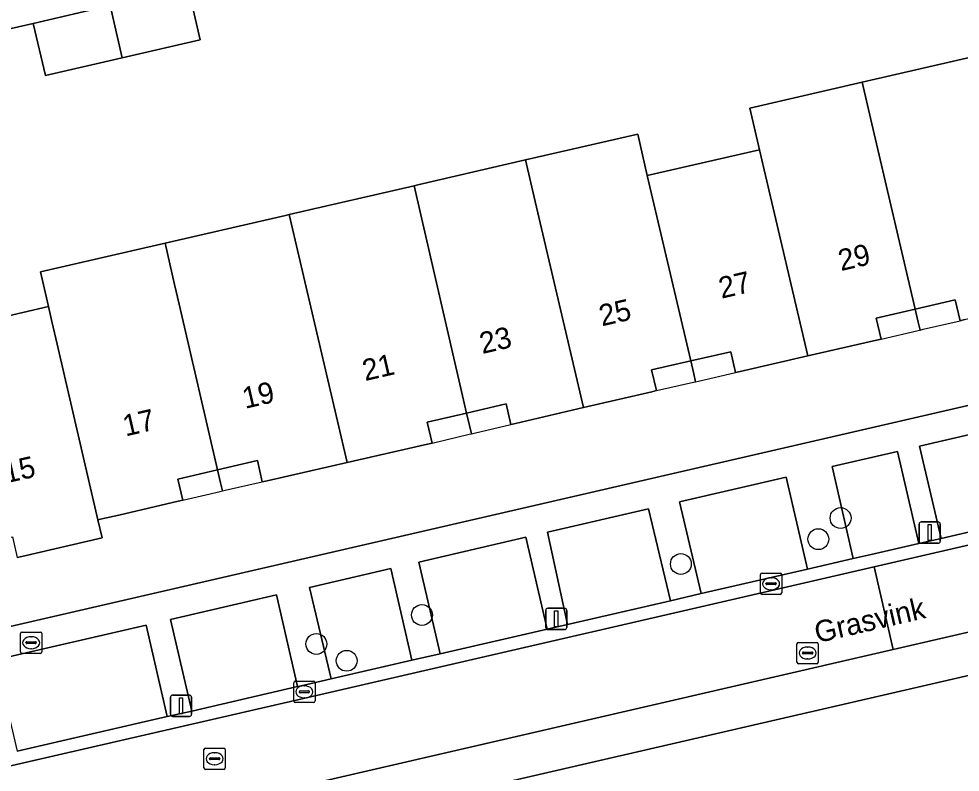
# Model space of a CAD drawing. Extents: x 156412 to 157779, y 382335 to 383768.
# Drawn here: x 156642.32 to 156686.48, y 383424.91 to 383460.26 of the extents above; entities that cross this region are included whole.
import ezdxf

# ---------------------------------------------------------------- set-up
doc = ezdxf.new("R2010")
doc.units = 0
for name, color, linetype in [('IMGEO_Boom', 7, 'Continuous'), ('IMGEO_Brandkraan', 7, 'Continuous'), ('IMGEO_Erf', 7, 'Continuous'), ('IMGEO_Kolk', 7, 'Continuous'), ('IMGEO_Lichtmast', 7, 'Continuous'), ('IMGEO_Openbare_ruimte_label', 7, 'Continuous'), ('IMGEO_Pand', 7, 'Continuous'), ('IMGEO_Pand_nummerreeks', 7, 'Continuous'), ('IMGEO_Pand_overbouw', 7, 'Continuous'), ('IMGEO_Parkeervlak_open', 7, 'Continuous'), ('IMGEO_Rijbaan_lokaal_gesloten', 7, 'Continuous'), ('IMGEO_Rijbaan_lokaal_open', 7, 'Continuous'), ('IMGEO_Rioolput', 7, 'Continuous'), ('IMGEO_Voetpad_open', 7, 'Continuous')]:
    doc.layers.add(name, color=color, linetype=linetype)

msp = doc.modelspace()

# ---------------------------------------------------------------- linework, layer by layer
at = {"layer": 'IMGEO_Boom'}
for centre in [(156680.87, 383436.837), (156679.826, 383435.844), (156673.377, 383434.68), (156661.229, 383432.288), (156656.275, 383430.928), (156657.698, 383430.14)]:
    msp.add_circle(centre, 0.489, dxfattribs=at)
at = {"layer": 'IMGEO_Brandkraan'}
for p, q in [((156642.394, 383430.561), (156642.394, 383431.413)), ((156642.469, 383431.487), (156643.321, 383431.487)), ((156643.395, 383431.413), (156643.395, 383430.561)), ((156642.653, 383430.981), (156642.653, 383430.993)), ((156642.696, 383431.03), (156643.094, 383431.03)), ((156642.882, 383431.267), (156642.907, 383431.267)), ((156643.137, 383430.993), (156643.137, 383430.981)), ((156643.091, 383430.944), (156642.693, 383430.944)), ((156642.905, 383430.707), (156642.88, 383430.707)), ((156643.321, 383430.487), (156642.469, 383430.487))]:
    msp.add_line(p, q, dxfattribs=at)
for points in [[(156642.394, 383430.561), (156642.394, 383431.413)], [(156642.469, 383431.487), (156643.321, 383431.487)], [(156643.395, 383431.413), (156643.395, 383430.561)], [(156643.321, 383430.487), (156642.469, 383430.487)]]:
    msp.add_lwpolyline(points, dxfattribs=at)
for centre, radius, start, end in [((156642.471, 383431.411), 0.0765, 91.552, 178.448), ((156642.471, 383431.411), 0.0765, 91.552, 178.448), ((156643.319, 383431.411), 0.0765, 1.552, 88.448), ((156643.319, 383431.411), 0.0765, 1.552, 88.448), ((156642.693, 383430.99), 0.0403, 85.8775, 175.7526), ((156642.69, 383430.98), 0.0366, 178.938, 274.7102), ((156643.094, 383430.987), 0.043, 264.8664, 352.4533), ((156643.098, 383430.992), 0.0386, 1.7309, 96.639), ((156642.471, 383430.563), 0.0765, 181.552, 268.448), ((156642.471, 383430.563), 0.0765, 181.552, 268.448), ((156643.319, 383430.563), 0.0765, 271.552, 358.448), ((156643.319, 383430.563), 0.0765, 271.552, 358.448)]:
    msp.add_arc(centre, radius, start, end, dxfattribs=at)
for centre, major_axis, ratio, start_param, end_param in [((156642.881, 383430.987), (-0.387, 0.002), 0.722429, 4.712389, 7.853982), ((156642.906, 383430.987), (-0.39, 0.002), 0.717154, 1.570796, 4.712389)]:
    msp.add_ellipse(centre, major_axis=major_axis, ratio=ratio, start_param=start_param, end_param=end_param, dxfattribs=at)
at = {"layer": 'IMGEO_Erf'}
for points in [[(156650.264, 383461.727), (156650.831, 383459.271), (156647.164, 383458.425), (156643.561, 383457.594), (156642.994, 383460.049), (156638.841, 383459.1)], [(156637.671, 383445.362), (156643.706, 383446.759), (156643.329, 383448.382), (156649.176, 383449.733), (156654.831, 383451.039), (156655.006, 383451.079), (156660.864, 383452.432), (156661.039, 383452.472), (156666.091, 383453.638), (156671.353, 383454.853), (156671.802, 383452.907), (156677.064, 383454.121), (156676.609, 383456.066), (156681.886, 383457.285), (156687.731, 383458.635)], [(156640.873, 383431.52), (156709.138, 383447.263)], [(156686.688, 383446.146), (156686.474, 383446.096), (156686.248, 383447.07), (156684.37, 383446.635), (156682.543, 383446.211), (156682.767, 383445.236), (156682.553, 383445.187), (156679.327, 383444.442), (156676.155, 383443.711), (156675.94, 383443.661), (156675.716, 383444.636), (156673.847, 383444.21), (156672.001, 383443.789), (156672.227, 383442.815), (156672.013, 383442.765), (156668.815, 383442.023), (156665.611, 383441.279), (156665.396, 383441.229), (156665.175, 383442.19), (156663.322, 383441.759), (156661.478, 383441.331), (156661.701, 383440.356), (156661.486, 383440.307), (156657.716, 383439.446), (156653.965, 383438.59), (156653.734, 383438.537), (156653.507, 383439.529), (156651.639, 383439.091), (156649.777, 383438.655), (156650.005, 383437.681), (156649.788, 383437.63), (156647.01, 383436.979), (156646.213, 383436.793), (156646.029, 383436.75), (156646.223, 383435.912), (156642.453, 383435.029), (156642.239, 383434.979)], [(156710.323, 383434.861), (156657.234, 383422.62)]]:
    msp.add_lwpolyline(points, dxfattribs=at)
at = {"layer": 'IMGEO_Kolk'}
for p, q in [((156677.109, 383433.329), (156677.109, 383434.181)), ((156677.184, 383434.255), (156678.036, 383434.255)), ((156678.11, 383434.181), (156678.11, 383433.329)), ((156677.368, 383433.749), (156677.368, 383433.761)), ((156677.806, 383433.712), (156677.408, 383433.712)), ((156677.411, 383433.798), (156677.809, 383433.798)), ((156677.597, 383434.035), (156677.622, 383434.035)), ((156677.852, 383433.761), (156677.852, 383433.749)), ((156678.036, 383433.255), (156677.184, 383433.255)), ((156677.62, 383433.475), (156677.595, 383433.475)), ((156655.287, 383429.182), (156656.139, 383429.182)), ((156655.212, 383428.256), (156655.212, 383429.108)), ((156655.7, 383428.962), (156655.725, 383428.962)), ((156656.213, 383429.108), (156656.213, 383428.256)), ((156655.471, 383428.676), (156655.471, 383428.688)), ((156655.909, 383428.639), (156655.511, 383428.639)), ((156655.514, 383428.725), (156655.912, 383428.725)), ((156655.723, 383428.402), (156655.698, 383428.402)), ((156655.955, 383428.688), (156655.955, 383428.676)), ((156656.139, 383428.182), (156655.287, 383428.182))]:
    msp.add_line(p, q, dxfattribs=at)
for points in [[(156677.109, 383433.329), (156677.109, 383434.181)], [(156677.184, 383434.255), (156678.036, 383434.255)], [(156678.11, 383434.181), (156678.11, 383433.329)], [(156678.036, 383433.255), (156677.184, 383433.255)], [(156655.287, 383429.182), (156656.139, 383429.182)], [(156655.212, 383428.256), (156655.212, 383429.108)], [(156656.213, 383429.108), (156656.213, 383428.256)], [(156656.139, 383428.182), (156655.287, 383428.182)]]:
    msp.add_lwpolyline(points, dxfattribs=at)
for centre, radius, start, end in [((156677.186, 383434.179), 0.0765, 91.552, 178.448), ((156677.186, 383434.179), 0.0765, 91.552, 178.448), ((156678.034, 383434.179), 0.0765, 1.552, 88.448), ((156678.034, 383434.179), 0.0765, 1.552, 88.448), ((156677.408, 383433.758), 0.0403, 85.8775, 175.7526), ((156677.405, 383433.748), 0.0366, 178.938, 274.7102), ((156677.809, 383433.755), 0.043, 264.8664, 352.4533), ((156677.813, 383433.76), 0.0386, 1.7309, 96.639), ((156677.186, 383433.331), 0.0765, 181.552, 268.448), ((156677.186, 383433.331), 0.0765, 181.552, 268.448), ((156678.034, 383433.331), 0.0765, 271.552, 358.448), ((156678.034, 383433.331), 0.0765, 271.552, 358.448), ((156655.289, 383429.106), 0.0765, 91.552, 178.448), ((156655.289, 383429.106), 0.0765, 91.552, 178.448), ((156656.137, 383429.106), 0.0765, 1.552, 88.448), ((156656.137, 383429.106), 0.0765, 1.552, 88.448), ((156655.511, 383428.685), 0.0403, 85.8775, 175.7526), ((156655.508, 383428.675), 0.0366, 178.938, 274.7102), ((156655.912, 383428.682), 0.043, 264.8664, 352.4533), ((156655.916, 383428.687), 0.0386, 1.7309, 96.639), ((156655.289, 383428.258), 0.0765, 181.552, 268.448), ((156655.289, 383428.258), 0.0765, 181.552, 268.448), ((156656.137, 383428.258), 0.0765, 271.552, 358.448), ((156656.137, 383428.258), 0.0765, 271.552, 358.448)]:
    msp.add_arc(centre, radius, start, end, dxfattribs=at)
for centre, major_axis, ratio, start_param, end_param in [((156677.596, 383433.755), (-0.387, 0.002), 0.722429, 4.712389, 7.853982), ((156677.621, 383433.755), (-0.39, 0.002), 0.717154, 1.570796, 4.712389), ((156655.699, 383428.682), (-0.387, 0.002), 0.722429, 4.712389, 7.853982), ((156655.724, 383428.682), (-0.39, 0.002), 0.717154, 1.570796, 4.712389)]:
    msp.add_ellipse(centre, major_axis=major_axis, ratio=ratio, start_param=start_param, end_param=end_param, dxfattribs=at)
at = {"layer": 'IMGEO_Lichtmast'}
for p, q in [((156684.553, 383435.751), (156684.553, 383436.551)), ((156684.553, 383436.551), (156684.553, 383435.751)), ((156684.653, 383436.651), (156685.443, 383436.651)), ((156685.443, 383436.651), (156684.653, 383436.651)), ((156685.543, 383436.551), (156685.543, 383435.751)), ((156685.543, 383435.751), (156685.543, 383436.551)), ((156685.443, 383435.651), (156684.653, 383435.651)), ((156684.653, 383435.651), (156685.443, 383435.651)), ((156667.034, 383431.705), (156667.034, 383432.505)), ((156667.034, 383432.505), (156667.034, 383431.705)), ((156667.134, 383432.605), (156667.924, 383432.605)), ((156667.924, 383432.605), (156667.134, 383432.605)), ((156668.024, 383432.505), (156668.024, 383431.705)), ((156668.024, 383431.705), (156668.024, 383432.505)), ((156667.924, 383431.605), (156667.134, 383431.605)), ((156667.134, 383431.605), (156667.924, 383431.605)), ((156649.431, 383427.627), (156649.431, 383428.427)), ((156649.431, 383428.427), (156649.431, 383427.627)), ((156649.531, 383428.527), (156650.321, 383428.527)), ((156650.321, 383428.527), (156649.531, 383428.527)), ((156650.421, 383428.427), (156650.421, 383427.627)), ((156650.421, 383427.627), (156650.421, 383428.427)), ((156650.321, 383427.527), (156649.531, 383427.527)), ((156649.531, 383427.527), (156650.321, 383427.527))]:
    msp.add_line(p, q, dxfattribs=at)
for points in [[(156684.973, 383436.526), (156685.123, 383436.526), (156685.123, 383435.776), (156684.973, 383435.776), (156684.973, 383436.526)], [(156667.454, 383432.48), (156667.604, 383432.48), (156667.604, 383431.73), (156667.454, 383431.73), (156667.454, 383432.48)], [(156649.851, 383428.402), (156650.001, 383428.402), (156650.001, 383427.652), (156649.851, 383427.652), (156649.851, 383428.402)]]:
    msp.add_lwpolyline(points, dxfattribs=at)
for centre, start, end in [((156684.653, 383436.551), 90, 180), ((156684.653, 383436.551), 90, 180), ((156685.443, 383436.551), 0, 90), ((156685.443, 383436.551), 360, 90), ((156684.653, 383435.751), 180, 270), ((156684.653, 383435.751), 180, 270), ((156685.443, 383435.751), 270, 0), ((156685.443, 383435.751), 270, 0), ((156667.134, 383432.505), 90, 180), ((156667.134, 383432.505), 90, 180), ((156667.924, 383432.505), 0, 90), ((156667.924, 383432.505), 360, 90), ((156667.134, 383431.705), 180, 270), ((156667.134, 383431.705), 180, 270), ((156667.924, 383431.705), 270, 0), ((156667.924, 383431.705), 270, 0), ((156649.531, 383428.427), 90, 180), ((156649.531, 383428.427), 90, 180), ((156650.321, 383428.427), 0, 90), ((156650.321, 383428.427), 360, 90), ((156649.531, 383427.627), 180, 270), ((156649.531, 383427.627), 180, 270), ((156650.321, 383427.627), 270, 0), ((156650.321, 383427.627), 270, 0)]:
    msp.add_arc(centre, 0.1, start, end, dxfattribs=at)
at = {"layer": 'IMGEO_Pand'}
for points in [[(156647.164, 383458.425), (156650.831, 383459.271), (156650.264, 383461.727), (156646.596, 383460.88)], [(156647.164, 383458.425), (156646.596, 383460.88), (156642.994, 383460.049), (156643.561, 383457.594)], [(156690.44, 383447.015), (156688.181, 383456.687), (156687.731, 383458.635), (156681.886, 383457.285), (156682.335, 383455.338), (156684.37, 383446.635), (156686.248, 383447.07), (156686.474, 383446.096), (156686.688, 383446.146)], [(156681.886, 383457.285), (156676.609, 383456.066), (156677.064, 383454.121), (156677.286, 383453.173), (156679.327, 383444.442), (156682.553, 383445.187), (156682.767, 383445.236), (156682.543, 383446.211), (156684.37, 383446.635), (156682.335, 383455.338)], [(156668.815, 383442.023), (156672.013, 383442.765), (156672.227, 383442.815), (156672.001, 383443.789), (156673.847, 383444.21), (156671.802, 383452.907), (156671.353, 383454.853), (156666.091, 383453.638), (156666.54, 383451.692)], [(156677.064, 383454.121), (156671.802, 383452.907), (156673.847, 383444.21), (156675.716, 383444.636), (156675.94, 383443.661), (156676.155, 383443.711), (156679.327, 383444.442), (156677.286, 383453.173)], [(156660.864, 383452.432), (156663.322, 383441.759), (156665.175, 383442.19), (156665.396, 383441.229), (156665.611, 383441.279), (156668.815, 383442.023), (156666.54, 383451.692), (156666.091, 383453.638), (156661.039, 383452.472)], [(156655.006, 383451.079), (156657.716, 383439.446), (156661.486, 383440.307), (156661.701, 383440.356), (156661.478, 383441.331), (156663.322, 383441.759), (156660.864, 383452.432)], [(156655.006, 383451.079), (156654.831, 383451.039), (156649.176, 383449.733), (156649.626, 383447.788), (156649.837, 383446.878), (156651.639, 383439.091), (156653.507, 383439.529), (156653.734, 383438.537), (156653.965, 383438.59), (156657.716, 383439.446)], [(156649.176, 383449.733), (156643.329, 383448.382), (156643.706, 383446.759), (156643.867, 383446.066), (156644.114, 383445.002), (156646.029, 383436.75), (156646.213, 383436.793), (156647.01, 383436.979), (156649.788, 383437.63), (156650.005, 383437.681), (156649.777, 383438.655), (156651.639, 383439.091), (156649.837, 383446.878), (156649.626, 383447.788)], [(156643.706, 383446.759), (156637.671, 383445.362), (156639.955, 383435.488), (156642.015, 383435.948), (156642.239, 383434.979), (156642.453, 383435.029), (156646.223, 383435.912), (156646.029, 383436.75), (156644.114, 383445.002), (156643.867, 383446.066)]]:
    msp.add_lwpolyline(points, close=True, dxfattribs=at)
at = {"layer": 'IMGEO_Pand_overbouw'}
for points in [[(156686.474, 383446.096), (156686.248, 383447.07), (156684.37, 383446.635), (156684.51, 383446.03), (156684.596, 383445.66), (156684.738, 383445.693)], [(156682.767, 383445.236), (156684.504, 383445.639), (156684.596, 383445.66), (156684.51, 383446.03), (156684.37, 383446.635), (156682.543, 383446.211)], [(156675.94, 383443.661), (156675.716, 383444.636), (156673.847, 383444.21), (156673.985, 383443.605), (156674.069, 383443.235), (156674.197, 383443.264)], [(156672.227, 383442.815), (156673.964, 383443.211), (156674.069, 383443.235), (156673.985, 383443.605), (156673.847, 383444.21), (156672.001, 383443.789)], [(156665.396, 383441.229), (156665.175, 383442.19), (156663.322, 383441.759), (156663.46, 383441.176), (156663.55, 383440.793), (156663.677, 383440.823)], [(156663.322, 383441.759), (156661.478, 383441.331), (156661.701, 383440.356), (156663.443, 383440.767), (156663.55, 383440.793), (156663.46, 383441.176)], [(156651.639, 383439.091), (156651.776, 383438.493), (156651.865, 383438.108), (156651.994, 383438.138), (156653.734, 383438.537), (156653.507, 383439.529)], [(156651.639, 383439.091), (156649.777, 383438.655), (156650.005, 383437.681), (156651.76, 383438.084), (156651.865, 383438.108), (156651.776, 383438.493)]]:
    msp.add_lwpolyline(points, close=True, dxfattribs=at)
at = {"layer": 'IMGEO_Parkeervlak_open'}
for points in [[(156689.501, 383441.345), (156684.572, 383440.205), (156685.585, 383435.884), (156690.49, 383437.015)], [(156683.537, 383439.965), (156680.476, 383439.257), (156681.453, 383434.931), (156682.306, 383435.128), (156684.548, 383435.645)], [(156678.315, 383438.758), (156673.311, 383437.6), (156674.332, 383433.29), (156679.322, 383434.44)], [(156671.862, 383437.265), (156667.113, 383436.167), (156668.054, 383431.843), (156672.889, 383432.957)], [(156666.109, 383435.934), (156661.087, 383434.773), (156662.09, 383430.468), (156667.104, 383431.624)], [(156659.772, 383434.469), (156655.946, 383433.584), (156656.963, 383429.286), (156660.76, 383430.162)], [(156654.408, 383433.228), (156649.437, 383432.078), (156650.432, 383427.782), (156655.398, 383428.926)], [(156648.289, 383431.813), (156641.221, 383430.178), (156642.237, 383425.895), (156649.281, 383427.517)]]:
    msp.add_lwpolyline(points, close=True, dxfattribs=at)
at = {"layer": 'IMGEO_Rijbaan_lokaal_gesloten'}
for points in [[(156786.899, 383454.529), (156788.808, 383454.964), (156787.899, 383458.888), (156786.004, 383458.45), (156765.894, 383453.805), (156714.231, 383441.888), (156682.439, 383434.549), (156683.333, 383430.671), (156766.841, 383449.96)], [(156683.333, 383430.671), (156682.439, 383434.549), (156655.675, 383428.371), (156616.073, 383419.266), (156584.044, 383411.871), (156564.904, 383407.388), (156565.788, 383403.521), (156567.745, 383403.973)]]:
    msp.add_lwpolyline(points, close=True, dxfattribs=at)
at = {"layer": 'IMGEO_Rijbaan_lokaal_open'}
for points in [[(156584.044, 383411.871), (156616.073, 383419.266), (156655.675, 383428.371), (156682.439, 383434.549), (156714.231, 383441.888), (156765.894, 383453.805), (156786.004, 383458.45), (156787.899, 383458.888)], [(156690.49, 383437.015), (156685.585, 383435.884), (156684.548, 383435.645), (156682.306, 383435.128), (156681.453, 383434.931), (156679.322, 383434.44), (156674.332, 383433.29), (156672.889, 383432.957), (156668.054, 383431.843), (156667.104, 383431.624), (156662.09, 383430.468), (156660.76, 383430.162), (156656.963, 383429.286), (156655.561, 383428.963), (156655.398, 383428.926), (156650.432, 383427.782), (156649.281, 383427.517), (156642.237, 383425.895)]]:
    msp.add_lwpolyline(points, dxfattribs=at)
at = {"layer": 'IMGEO_Rioolput'}
for p, q in [((156678.897, 383431.003), (156679.749, 383431.003)), ((156678.822, 383430.077), (156678.822, 383430.929)), ((156679.081, 383430.497), (156679.081, 383430.509)), ((156679.124, 383430.546), (156679.522, 383430.546)), ((156679.31, 383430.783), (156679.335, 383430.783)), ((156679.565, 383430.509), (156679.565, 383430.497)), ((156679.823, 383430.929), (156679.823, 383430.077)), ((156679.519, 383430.46), (156679.121, 383430.46)), ((156679.333, 383430.223), (156679.308, 383430.223)), ((156679.749, 383430.003), (156678.897, 383430.003)), ((156651.002, 383425.117), (156651.002, 383425.969)), ((156651.077, 383426.043), (156651.929, 383426.043)), ((156651.49, 383425.823), (156651.515, 383425.823)), ((156652.003, 383425.969), (156652.003, 383425.117)), ((156651.261, 383425.537), (156651.261, 383425.549)), ((156651.699, 383425.5), (156651.301, 383425.5)), ((156651.304, 383425.586), (156651.702, 383425.586)), ((156651.513, 383425.263), (156651.488, 383425.263)), ((156651.745, 383425.549), (156651.745, 383425.537)), ((156651.929, 383425.043), (156651.077, 383425.043))]:
    msp.add_line(p, q, dxfattribs=at)
for points in [[(156678.897, 383431.003), (156679.749, 383431.003)], [(156678.822, 383430.077), (156678.822, 383430.929)], [(156679.823, 383430.929), (156679.823, 383430.077)], [(156679.749, 383430.003), (156678.897, 383430.003)], [(156651.002, 383425.117), (156651.002, 383425.969)], [(156651.077, 383426.043), (156651.929, 383426.043)], [(156652.003, 383425.969), (156652.003, 383425.117)], [(156651.929, 383425.043), (156651.077, 383425.043)]]:
    msp.add_lwpolyline(points, dxfattribs=at)
for centre, radius, start, end in [((156678.899, 383430.927), 0.0765, 91.552, 178.448), ((156678.899, 383430.927), 0.0765, 91.552, 178.448), ((156679.747, 383430.927), 0.0765, 1.552, 88.448), ((156679.747, 383430.927), 0.0765, 1.552, 88.448), ((156679.121, 383430.506), 0.0403, 85.8775, 175.7526), ((156679.526, 383430.508), 0.0386, 1.7309, 96.639), ((156678.899, 383430.079), 0.0765, 181.552, 268.448), ((156678.899, 383430.079), 0.0765, 181.552, 268.448), ((156679.118, 383430.496), 0.0366, 178.938, 274.7102), ((156679.522, 383430.503), 0.043, 264.8664, 352.4533), ((156679.747, 383430.079), 0.0765, 271.552, 358.448), ((156679.747, 383430.079), 0.0765, 271.552, 358.448), ((156651.079, 383425.967), 0.0765, 91.552, 178.448), ((156651.079, 383425.967), 0.0765, 91.552, 178.448), ((156651.927, 383425.967), 0.0765, 1.552, 88.448), ((156651.927, 383425.967), 0.0765, 1.552, 88.448), ((156651.301, 383425.546), 0.0403, 85.8775, 175.7526), ((156651.298, 383425.536), 0.0366, 178.938, 274.7102), ((156651.702, 383425.543), 0.043, 264.8664, 352.4533), ((156651.706, 383425.548), 0.0386, 1.7309, 96.639), ((156651.079, 383425.119), 0.0765, 181.552, 268.448), ((156651.079, 383425.119), 0.0765, 181.552, 268.448), ((156651.927, 383425.119), 0.0765, 271.552, 358.448), ((156651.927, 383425.119), 0.0765, 271.552, 358.448)]:
    msp.add_arc(centre, radius, start, end, dxfattribs=at)
for centre, major_axis, ratio, start_param, end_param in [((156679.309, 383430.503), (-0.387, 0.002), 0.722429, 4.712389, 7.853982), ((156679.334, 383430.503), (-0.39, 0.002), 0.717154, 1.570796, 4.712389), ((156651.489, 383425.543), (-0.387, 0.002), 0.722429, 4.712389, 7.853982), ((156651.514, 383425.543), (-0.39, 0.002), 0.717154, 1.570796, 4.712389)]:
    msp.add_ellipse(centre, major_axis=major_axis, ratio=ratio, start_param=start_param, end_param=end_param, dxfattribs=at)
at = {"layer": 'IMGEO_Voetpad_open'}
for points in [[(156650.264, 383461.727), (156654.669, 383462.744), (156658.296, 383463.581), (156661.666, 383464.358), (156663.369, 383464.751), (156663.034, 383466.203), (156661.703, 383465.895), (156659.521, 383465.391), (156655.82, 383464.535), (156651.436, 383463.523), (156647.785, 383462.679), (156644.15, 383461.839), (156640.009, 383460.884), (156635.883, 383459.943), (156636.22, 383458.491), (156638.841, 383459.1), (156642.994, 383460.049), (156646.596, 383460.88)], [(156787.33, 383452.642), (156786.899, 383454.529), (156766.841, 383449.96), (156683.333, 383430.671), (156567.745, 383403.973), (156568.179, 383402.086), (156585.133, 383405.987), (156639.979, 383418.638), (156643.819, 383419.519), (156645.169, 383419.831), (156657.234, 383422.62), (156710.323, 383434.861), (156711.687, 383435.176), (156715.522, 383436.085), (156767.229, 383448.037)]]:
    msp.add_lwpolyline(points, close=True, dxfattribs=at)
for points in [[(156765.332, 383460.234), (156712.717, 383448.102), (156710.442, 383447.564), (156709.138, 383447.263), (156640.873, 383431.52), (156639.506, 383431.205), (156636.945, 383430.608), (156616.997, 383426.013), (156582.796, 383418.095)], [(156641.221, 383430.178), (156648.289, 383431.813), (156649.281, 383427.517), (156650.432, 383427.782), (156649.437, 383432.078), (156654.408, 383433.228), (156655.398, 383428.926), (156655.561, 383428.963), (156656.963, 383429.286), (156655.946, 383433.584), (156659.772, 383434.469), (156660.76, 383430.162), (156662.09, 383430.468), (156661.087, 383434.773), (156666.109, 383435.934), (156667.104, 383431.624), (156668.054, 383431.843), (156667.113, 383436.167), (156671.862, 383437.265), (156672.889, 383432.957), (156674.332, 383433.29), (156673.311, 383437.6), (156678.315, 383438.758), (156679.322, 383434.44), (156681.453, 383434.931), (156680.476, 383439.257), (156683.537, 383439.965), (156684.548, 383435.645), (156685.585, 383435.884), (156684.572, 383440.205), (156689.501, 383441.345)]]:
    msp.add_lwpolyline(points, dxfattribs=at)

# ---------------------------------------------------------------- texts
at = {"layer": 'IMGEO_Openbare_ruimte_label'}
msp.add_text('Grasvink', height=1, rotation=13.0075, dxfattribs=at).set_placement((156679.775, 383430.966))
at = {"layer": 'IMGEO_Pand_nummerreeks'}
for s, rotation, p in [('29', 13.0176, (156680.888, 383448.421)), ('27', 13.0176, (156675.279, 383447.124)), ('25', 13.0159, (156669.669, 383445.828)), ('23', 13.0159, (156664.061, 383444.531)), ('21', 13.0159, (156658.562, 383443.26)), ('19', 13.0176, (156652.933, 383441.958)), ('17', 13.0176, (156647.324, 383440.662)), ('15', 12.5879, (156641.715, 383438.463))]:
    msp.add_text(s, height=1, rotation=rotation, dxfattribs=at).set_placement(p)

doc.saveas('drawing.dxf')
